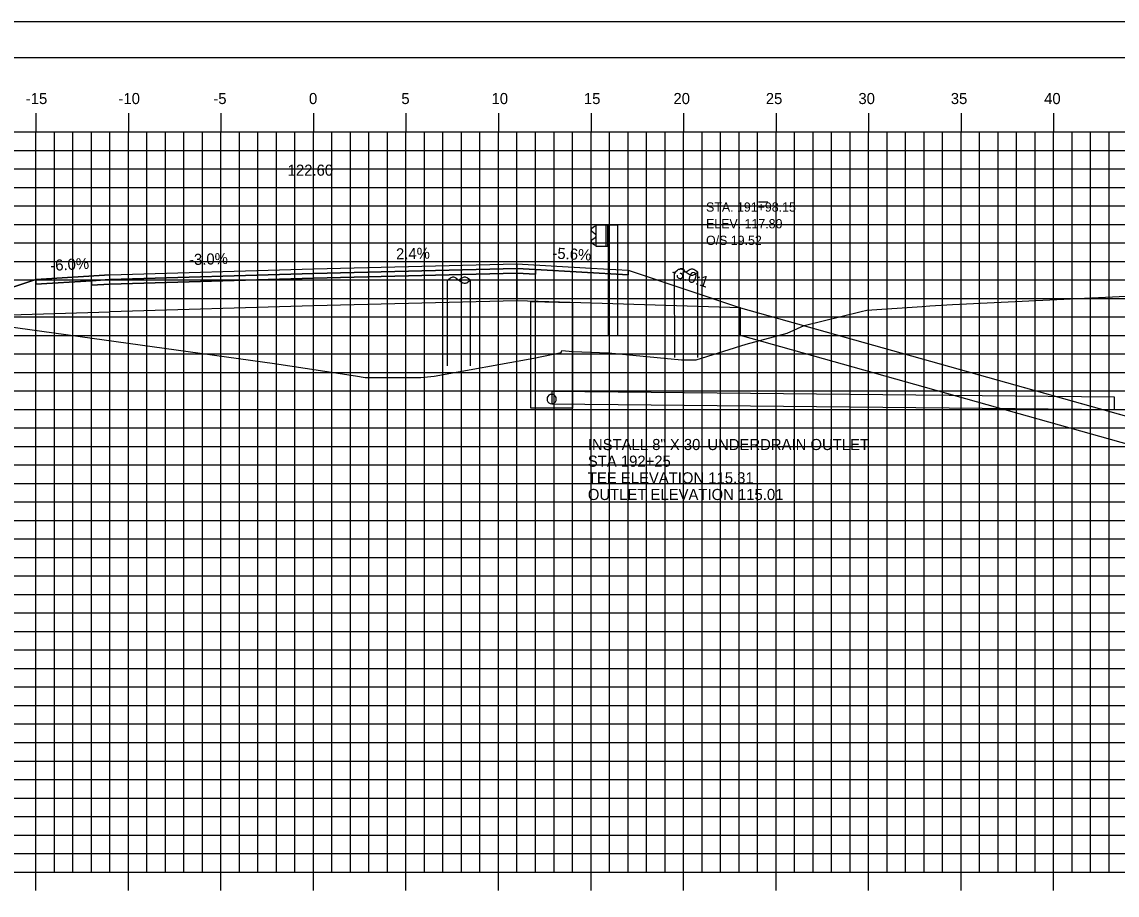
# Model space of a CAD drawing. Extents: x 850598 to 870284, y 366541 to 366651.
# Drawn here: x 862388.2 to 862447.4, y 366604 to 366651.2 of the extents above; entities that cross this region are included whole.
import ezdxf

# ---------------------------------------------------------------- set-up
doc = ezdxf.new("R2010")
doc.units = 0
for name, color, linetype in [('ANNOTATION', 7, 'Continuous'), ('BORDER', 7, 'Continuous'), ('D_Drainage_Culvert', 7, 'Continuous'), ('D_Drainage_RipRap', 7, 'Continuous'), ('D_Drainage_Underdrain', 7, 'Continuous'), ('D_Drainage_Underdrain_06in', 7, 'Continuous'), ('D_Guardrail_Beam_Rt', 7, 'Continuous'), ('D_Roadway_Centerline', 7, 'Continuous'), ('D_Roadway_Centerline_Text', 7, 'Continuous'), ('D_Roadway_Edge_Shoulder', 7, 'Continuous'), ('D_Roadway_Edge_TW', 7, 'Continuous'), ('D_Roadway_Pavement', 7, 'Continuous'), ('D_Roadway_SlopeLines', 7, 'Continuous'), ('D_Roadway_SubGrade', 7, 'Continuous'), ('D_Text_Monospaced', 7, 'Continuous'), ('H_V ANNOTATION', 7, 'Continuous'), ('MAJOR', 7, 'Continuous'), ('MINOR', 7, 'Continuous'), ('PLOT BOUNDARY', 7, 'Continuous'), ('S_Roadway_Centerline', 7, 'Continuous'), ('S_Utilities_Pole_Brace3', 7, 'Continuous'), ('S_Utilities_Pole_Power', 7, 'Continuous')]:
    doc.layers.add(name, color=color, linetype=linetype)

msp = doc.modelspace()

# ---------------------------------------------------------------- linework, layer by layer
at = {"layer": 'BORDER'}
msp.add_line((862518.994, 366649.225), (862358.994, 366649.225), dxfattribs=at)
at = {"layer": 'D_Drainage_Culvert'}
msp.add_lwpolyline([(862416.869, 366630.535), (862447.276, 366630.228), (862447.282, 366630.895), (862416.876, 366631.202)], close=True, dxfattribs=at)
at = {"layer": 'D_Drainage_RipRap'}
msp.add_lwpolyline([(862471.554, 366623.225), (862483.047, 366619.996), (862492.909, 366617.225), (862489.909, 366614.225), (862486.909, 366614.225), (862483.909, 366616.546), (862472.416, 366619.775), (862471.554, 366621.725), (862427.073, 366634.223), (862427.073, 366635.723)], close=True, dxfattribs=at)
at = {"layer": 'D_Drainage_Underdrain'}
msp.add_lwpolyline([(862417.994, 366636.003), (862417.994, 366630.285), (862415.744, 366630.285), (862415.744, 366636.048)], close=True, dxfattribs=at)
at = {"layer": 'D_Drainage_Underdrain_06in'}
msp.add_lwpolyline([(862416.869, 366631.035), (862416.792, 366631.023), (862416.722, 366630.988), (862416.667, 366630.932), (862416.631, 366630.863), (862416.619, 366630.785), (862416.631, 366630.708), (862416.667, 366630.638), (862416.722, 366630.583), (862416.792, 366630.548), (862416.869, 366630.535), (862416.946, 366630.548), (862417.016, 366630.583), (862417.071, 366630.638), (862417.107, 366630.708), (862417.119, 366630.785), (862417.107, 366630.863), (862417.071, 366630.932), (862417.016, 366630.988), (862416.946, 366631.023)], close=True, dxfattribs=at)
at = {"layer": 'D_Guardrail_Beam_Rt'}
for p, q in [((862428.052, 366641.439), (862428.543, 366641.439)), ((862419.175, 366640.101), (862419.031, 366640.001)), ((862419.031, 366639.858), (862419.227, 366639.721)), ((862419.265, 366640.12), (862419.191, 366640.108)), ((862419.265, 366640.195), (862419.952, 366640.195)), ((862419.265, 366639.028), (862419.265, 366640.195)), ((862419.786, 366640.195), (862419.786, 366639.028)), ((862419.89, 366640.195), (862419.89, 366639.028)), ((862419.952, 366640.195), (862420.423, 366640.195)), ((862419.952, 366640.195), (862419.952, 366639.028)), ((862420.423, 366640.195), (862420.423, 366634.195)), ((862419.227, 366639.502), (862419.031, 366639.365)), ((862419.031, 366639.222), (862419.175, 366639.122)), ((862419.26, 366639.657), (862419.26, 366639.566)), ((862419.191, 366639.115), (862419.265, 366639.103)), ((862419.952, 366639.028), (862419.265, 366639.028)), ((862419.931, 366634.195), (862419.931, 366639.028))]:
    msp.add_line(p, q, dxfattribs=at)
for centre, major_axis, start_param, end_param in [((862419.082, 366639.929), (-0.0877, 0), 5.323254, 7.243116), ((862419.199, 366640.067), (-0.0417, 0), 4.886922, 5.323254), ((862419.082, 366639.294), (-0.0877, 0), 5.323254, 7.243116), ((862419.181, 366639.657), (0.0789, 0), 0, 0.959931), ((862419.181, 366639.566), (0.0789, 0), 5.323254, 6.283185), ((862419.199, 366639.156), (-0.0417, 0), 0.959931, 1.396263)]:
    msp.add_ellipse(centre, major_axis=major_axis, ratio=0.995501, start_param=start_param, end_param=end_param, dxfattribs=at)
at = {"layer": 'D_Roadway_Centerline'}
msp.add_lwpolyline([(862371.816, 366636.754), (862372.816, 366636.583), (862373.816, 366636.319), (862374.816, 366635.96), (862378.994, 366633.918), (862382.796, 366635.186), (862388.994, 366637.252), (862392.994, 366637.492), (862403.994, 366637.822), (862414.994, 366638.086), (862418.994, 366637.862), (862420.994, 366637.75), (862427.073, 366635.723), (862471.554, 366623.225), (862483.047, 366619.996), (862492.909, 366617.225), (862496.909, 366617.225)], dxfattribs=at)
at = {"layer": 'D_Roadway_Edge_Shoulder'}
for points in [[(862414.994, 366638.086), (862418.994, 366637.862), (862418.994, 366637.862), (862420.994, 366637.75), (862420.994, 366637.5), (862415.994, 366637.78), (862414.994, 366637.836)], [(862392.994, 366637.492), (862388.994, 366637.252), (862388.994, 366637.002), (862391.994, 366637.182), (862392.994, 366637.242)]]:
    msp.add_lwpolyline(points, close=True, dxfattribs=at)
at = {"layer": 'D_Roadway_Edge_TW'}
msp.add_lwpolyline([(862392.994, 366637.242), (862392.994, 366637.492), (862403.994, 366637.822), (862414.994, 366638.086), (862414.994, 366637.836), (862403.994, 366637.572)], close=True, dxfattribs=at)
at = {"layer": 'D_Roadway_Pavement'}
for points in [[(862392.994, 366636.992), (862392.994, 366637.242), (862403.994, 366637.572), (862414.994, 366637.836), (862414.994, 366637.586), (862403.994, 366637.322)], [(862414.994, 366637.836), (862415.994, 366637.78), (862415.994, 366637.53), (862414.994, 366637.586)], [(862392.994, 366637.242), (862391.994, 366637.182), (862391.994, 366636.932), (862392.994, 366636.992)]]:
    msp.add_lwpolyline(points, close=True, dxfattribs=at)
at = {"layer": 'D_Roadway_SlopeLines'}
for points in [[(862392.994, 366637.492), (862388.994, 366637.252), (862378.994, 366633.918)], [(862427.073, 366635.723), (862492.909, 366617.225), (862492.909, 366617.225)]]:
    msp.add_lwpolyline(points, dxfattribs=at)
at = {"layer": 'D_Roadway_SubGrade'}
for points in [[(862392.994, 366635.492), (862392.994, 366636.992), (862403.994, 366637.322), (862414.994, 366637.586), (862414.994, 366636.086), (862403.994, 366635.822)], [(862414.994, 366637.586), (862415.994, 366637.53), (862415.994, 366637.78), (862420.994, 366637.5), (862420.994, 366637.75), (862427.073, 366635.723), (862414.994, 366636.086)], [(862392.994, 366636.992), (862391.994, 366636.932), (862391.994, 366637.182), (862388.994, 366637.002), (862388.994, 366637.252), (862382.796, 366635.186), (862392.994, 366635.492)]]:
    msp.add_lwpolyline(points, close=True, dxfattribs=at)
at = {"layer": 'MAJOR'}
for p, q in [((862388.994, 366646.227), (862388.994, 366645.225)), ((862388.994, 366646.227), (862388.994, 366645.225)), ((862393.994, 366646.227), (862393.994, 366645.225)), ((862393.994, 366646.227), (862393.994, 366645.225)), ((862398.994, 366646.227), (862398.994, 366645.225)), ((862398.994, 366646.227), (862398.994, 366645.225)), ((862403.994, 366646.227), (862403.994, 366645.225)), ((862403.994, 366646.227), (862403.994, 366645.225)), ((862408.994, 366646.227), (862408.994, 366645.225)), ((862408.994, 366646.227), (862408.994, 366645.225)), ((862413.994, 366646.227), (862413.994, 366645.225)), ((862413.994, 366646.227), (862413.994, 366645.225)), ((862418.994, 366646.227), (862418.994, 366645.225)), ((862418.994, 366646.227), (862418.994, 366645.225)), ((862423.994, 366646.227), (862423.994, 366645.225)), ((862423.994, 366646.227), (862423.994, 366645.225)), ((862428.994, 366646.227), (862428.994, 366645.225)), ((862428.994, 366646.227), (862428.994, 366645.225)), ((862433.994, 366646.227), (862433.994, 366645.225)), ((862433.994, 366646.227), (862433.994, 366645.225)), ((862438.994, 366646.227), (862438.994, 366645.225)), ((862438.994, 366646.227), (862438.994, 366645.225)), ((862443.994, 366646.227), (862443.994, 366645.225)), ((862443.994, 366646.227), (862443.994, 366645.225)), ((862363.994, 366645.225), (862503.994, 366645.225)), ((862363.994, 366645.225), (862503.994, 366645.225)), ((862363.994, 366645.225), (862503.994, 366645.225)), ((862363.994, 366645.225), (862503.994, 366645.225)), ((862388.994, 366605.225), (862388.994, 366645.225)), ((862388.994, 366605.225), (862388.994, 366645.225)), ((862393.994, 366605.225), (862393.994, 366645.225)), ((862393.994, 366605.225), (862393.994, 366645.225)), ((862398.994, 366605.225), (862398.994, 366645.225)), ((862398.994, 366605.225), (862398.994, 366645.225)), ((862403.994, 366605.225), (862403.994, 366645.225)), ((862403.994, 366605.225), (862403.994, 366645.225)), ((862408.994, 366605.225), (862408.994, 366645.225)), ((862408.994, 366605.225), (862408.994, 366645.225)), ((862413.994, 366605.225), (862413.994, 366645.225)), ((862413.994, 366605.225), (862413.994, 366645.225)), ((862418.994, 366605.225), (862418.994, 366645.225)), ((862418.994, 366605.225), (862418.994, 366645.225)), ((862423.994, 366605.225), (862423.994, 366645.225)), ((862423.994, 366605.225), (862423.994, 366645.225)), ((862428.994, 366605.225), (862428.994, 366645.225)), ((862428.994, 366605.225), (862428.994, 366645.225)), ((862433.994, 366605.225), (862433.994, 366645.225)), ((862433.994, 366605.225), (862433.994, 366645.225)), ((862438.994, 366605.225), (862438.994, 366645.225)), ((862438.994, 366605.225), (862438.994, 366645.225)), ((862443.994, 366605.225), (862443.994, 366645.225)), ((862443.994, 366605.225), (862443.994, 366645.225)), ((862363.994, 366640.225), (862503.994, 366640.225)), ((862363.994, 366640.225), (862503.994, 366640.225)), ((862363.994, 366635.225), (862503.994, 366635.225)), ((862363.994, 366635.225), (862503.994, 366635.225)), ((862363.994, 366630.225), (862503.994, 366630.225)), ((862363.994, 366630.225), (862503.994, 366630.225)), ((862363.994, 366625.225), (862503.994, 366625.225)), ((862363.994, 366625.225), (862503.994, 366625.225)), ((862363.994, 366620.225), (862503.994, 366620.225)), ((862363.994, 366620.225), (862503.994, 366620.225)), ((862363.994, 366615.225), (862503.994, 366615.225)), ((862363.994, 366615.225), (862503.994, 366615.225)), ((862363.994, 366610.225), (862503.994, 366610.225)), ((862363.994, 366610.225), (862503.994, 366610.225)), ((862363.994, 366605.225), (862503.994, 366605.225)), ((862363.994, 366605.225), (862503.994, 366605.225)), ((862363.994, 366605.225), (862503.994, 366605.225)), ((862363.994, 366605.225), (862503.994, 366605.225)), ((862388.994, 366604.223), (862388.994, 366605.225)), ((862388.994, 366604.223), (862388.994, 366605.225)), ((862393.994, 366604.223), (862393.994, 366605.225)), ((862393.994, 366604.223), (862393.994, 366605.225)), ((862398.994, 366604.223), (862398.994, 366605.225)), ((862398.994, 366604.223), (862398.994, 366605.225)), ((862403.994, 366604.223), (862403.994, 366605.225)), ((862403.994, 366604.223), (862403.994, 366605.225)), ((862408.994, 366604.223), (862408.994, 366605.225)), ((862408.994, 366604.223), (862408.994, 366605.225)), ((862413.994, 366604.223), (862413.994, 366605.225)), ((862413.994, 366604.223), (862413.994, 366605.225)), ((862418.994, 366604.223), (862418.994, 366605.225)), ((862418.994, 366604.223), (862418.994, 366605.225)), ((862423.994, 366604.223), (862423.994, 366605.225)), ((862423.994, 366604.223), (862423.994, 366605.225)), ((862428.994, 366604.223), (862428.994, 366605.225)), ((862428.994, 366604.223), (862428.994, 366605.225)), ((862433.994, 366604.223), (862433.994, 366605.225)), ((862433.994, 366604.223), (862433.994, 366605.225)), ((862438.994, 366604.223), (862438.994, 366605.225)), ((862438.994, 366604.223), (862438.994, 366605.225)), ((862443.994, 366604.223), (862443.994, 366605.225)), ((862443.994, 366604.223), (862443.994, 366605.225))]:
    msp.add_line(p, q, dxfattribs=at)
at = {"layer": 'MINOR'}
for p, q in [((862389.994, 366605.225), (862389.994, 366645.225)), ((862389.994, 366605.225), (862389.994, 366645.225)), ((862390.994, 366605.225), (862390.994, 366645.225)), ((862390.994, 366605.225), (862390.994, 366645.225)), ((862391.994, 366605.225), (862391.994, 366645.225)), ((862391.994, 366605.225), (862391.994, 366645.225)), ((862392.994, 366605.225), (862392.994, 366645.225)), ((862392.994, 366605.225), (862392.994, 366645.225)), ((862394.994, 366605.225), (862394.994, 366645.225)), ((862394.994, 366605.225), (862394.994, 366645.225)), ((862395.994, 366605.225), (862395.994, 366645.225)), ((862395.994, 366605.225), (862395.994, 366645.225)), ((862396.994, 366605.225), (862396.994, 366645.225)), ((862396.994, 366605.225), (862396.994, 366645.225)), ((862397.994, 366605.225), (862397.994, 366645.225)), ((862397.994, 366605.225), (862397.994, 366645.225)), ((862399.994, 366605.225), (862399.994, 366645.225)), ((862399.994, 366605.225), (862399.994, 366645.225)), ((862400.994, 366605.225), (862400.994, 366645.225)), ((862400.994, 366605.225), (862400.994, 366645.225)), ((862401.994, 366605.225), (862401.994, 366645.225)), ((862401.994, 366605.225), (862401.994, 366645.225)), ((862402.994, 366605.225), (862402.994, 366645.225)), ((862402.994, 366605.225), (862402.994, 366645.225)), ((862404.994, 366605.225), (862404.994, 366645.225)), ((862404.994, 366605.225), (862404.994, 366645.225)), ((862405.994, 366605.225), (862405.994, 366645.225)), ((862405.994, 366605.225), (862405.994, 366645.225)), ((862406.994, 366605.225), (862406.994, 366645.225)), ((862406.994, 366605.225), (862406.994, 366645.225)), ((862407.994, 366605.225), (862407.994, 366645.225)), ((862407.994, 366605.225), (862407.994, 366645.225)), ((862409.994, 366605.225), (862409.994, 366645.225)), ((862409.994, 366605.225), (862409.994, 366645.225)), ((862410.994, 366605.225), (862410.994, 366645.225)), ((862410.994, 366605.225), (862410.994, 366645.225)), ((862411.994, 366605.225), (862411.994, 366645.225)), ((862411.994, 366605.225), (862411.994, 366645.225)), ((862412.994, 366605.225), (862412.994, 366645.225)), ((862412.994, 366605.225), (862412.994, 366645.225)), ((862414.994, 366605.225), (862414.994, 366645.225)), ((862414.994, 366605.225), (862414.994, 366645.225)), ((862415.994, 366605.225), (862415.994, 366645.225)), ((862415.994, 366605.225), (862415.994, 366645.225)), ((862416.994, 366605.225), (862416.994, 366645.225)), ((862416.994, 366605.225), (862416.994, 366645.225)), ((862417.994, 366605.225), (862417.994, 366645.225)), ((862417.994, 366605.225), (862417.994, 366645.225)), ((862419.994, 366605.225), (862419.994, 366645.225)), ((862419.994, 366605.225), (862419.994, 366645.225)), ((862420.994, 366605.225), (862420.994, 366645.225)), ((862420.994, 366605.225), (862420.994, 366645.225)), ((862421.994, 366605.225), (862421.994, 366645.225)), ((862421.994, 366605.225), (862421.994, 366645.225)), ((862422.994, 366605.225), (862422.994, 366645.225)), ((862422.994, 366605.225), (862422.994, 366645.225)), ((862424.994, 366605.225), (862424.994, 366645.225)), ((862424.994, 366605.225), (862424.994, 366645.225)), ((862425.994, 366605.225), (862425.994, 366645.225)), ((862425.994, 366605.225), (862425.994, 366645.225)), ((862426.994, 366605.225), (862426.994, 366645.225)), ((862426.994, 366605.225), (862426.994, 366645.225)), ((862427.994, 366605.225), (862427.994, 366645.225)), ((862427.994, 366605.225), (862427.994, 366645.225)), ((862429.994, 366605.225), (862429.994, 366645.225)), ((862429.994, 366605.225), (862429.994, 366645.225)), ((862430.994, 366605.225), (862430.994, 366645.225)), ((862430.994, 366605.225), (862430.994, 366645.225)), ((862431.994, 366605.225), (862431.994, 366645.225)), ((862431.994, 366605.225), (862431.994, 366645.225)), ((862432.994, 366605.225), (862432.994, 366645.225)), ((862432.994, 366605.225), (862432.994, 366645.225)), ((862434.994, 366605.225), (862434.994, 366645.225)), ((862434.994, 366605.225), (862434.994, 366645.225)), ((862435.994, 366605.225), (862435.994, 366645.225)), ((862435.994, 366605.225), (862435.994, 366645.225)), ((862436.994, 366605.225), (862436.994, 366645.225)), ((862436.994, 366605.225), (862436.994, 366645.225)), ((862437.994, 366605.225), (862437.994, 366645.225)), ((862437.994, 366605.225), (862437.994, 366645.225)), ((862439.994, 366605.225), (862439.994, 366645.225)), ((862439.994, 366605.225), (862439.994, 366645.225)), ((862440.994, 366605.225), (862440.994, 366645.225)), ((862440.994, 366605.225), (862440.994, 366645.225)), ((862441.994, 366605.225), (862441.994, 366645.225)), ((862441.994, 366605.225), (862441.994, 366645.225)), ((862442.994, 366605.225), (862442.994, 366645.225)), ((862442.994, 366605.225), (862442.994, 366645.225)), ((862444.994, 366605.225), (862444.994, 366645.225)), ((862444.994, 366605.225), (862444.994, 366645.225)), ((862445.994, 366605.225), (862445.994, 366645.225)), ((862445.994, 366605.225), (862445.994, 366645.225)), ((862446.994, 366605.225), (862446.994, 366645.225)), ((862446.994, 366605.225), (862446.994, 366645.225)), ((862363.994, 366644.225), (862503.994, 366644.225)), ((862363.994, 366644.225), (862503.994, 366644.225)), ((862363.994, 366643.225), (862503.994, 366643.225)), ((862363.994, 366643.225), (862503.994, 366643.225)), ((862363.994, 366642.225), (862503.994, 366642.225)), ((862363.994, 366642.225), (862503.994, 366642.225)), ((862363.994, 366641.225), (862503.994, 366641.225)), ((862363.994, 366641.225), (862503.994, 366641.225)), ((862363.994, 366639.225), (862503.994, 366639.225)), ((862363.994, 366639.225), (862503.994, 366639.225)), ((862363.994, 366638.225), (862503.994, 366638.225)), ((862363.994, 366638.225), (862503.994, 366638.225)), ((862363.994, 366637.225), (862503.994, 366637.225)), ((862363.994, 366637.225), (862503.994, 366637.225)), ((862363.994, 366636.225), (862503.994, 366636.225)), ((862363.994, 366636.225), (862503.994, 366636.225)), ((862363.994, 366634.225), (862503.994, 366634.225)), ((862363.994, 366634.225), (862503.994, 366634.225)), ((862363.994, 366633.225), (862503.994, 366633.225)), ((862363.994, 366633.225), (862503.994, 366633.225)), ((862363.994, 366632.225), (862503.994, 366632.225)), ((862363.994, 366632.225), (862503.994, 366632.225)), ((862363.994, 366631.225), (862503.994, 366631.225)), ((862363.994, 366631.225), (862503.994, 366631.225)), ((862363.994, 366629.225), (862503.994, 366629.225)), ((862363.994, 366629.225), (862503.994, 366629.225)), ((862363.994, 366628.225), (862503.994, 366628.225)), ((862363.994, 366628.225), (862503.994, 366628.225)), ((862363.994, 366627.225), (862503.994, 366627.225)), ((862363.994, 366627.225), (862503.994, 366627.225)), ((862363.994, 366626.225), (862503.994, 366626.225)), ((862363.994, 366626.225), (862503.994, 366626.225)), ((862363.994, 366624.225), (862503.994, 366624.225)), ((862363.994, 366624.225), (862503.994, 366624.225)), ((862363.994, 366623.225), (862503.994, 366623.225)), ((862363.994, 366623.225), (862503.994, 366623.225)), ((862363.994, 366622.225), (862503.994, 366622.225)), ((862363.994, 366622.225), (862503.994, 366622.225)), ((862363.994, 366621.225), (862503.994, 366621.225)), ((862363.994, 366621.225), (862503.994, 366621.225)), ((862363.994, 366619.225), (862503.994, 366619.225)), ((862363.994, 366619.225), (862503.994, 366619.225)), ((862363.994, 366618.225), (862503.994, 366618.225)), ((862363.994, 366618.225), (862503.994, 366618.225)), ((862363.994, 366617.225), (862503.994, 366617.225)), ((862363.994, 366617.225), (862503.994, 366617.225)), ((862363.994, 366616.225), (862503.994, 366616.225)), ((862363.994, 366616.225), (862503.994, 366616.225)), ((862363.994, 366614.225), (862503.994, 366614.225)), ((862363.994, 366614.225), (862503.994, 366614.225)), ((862363.994, 366613.225), (862503.994, 366613.225)), ((862363.994, 366613.225), (862503.994, 366613.225)), ((862363.994, 366612.225), (862503.994, 366612.225)), ((862363.994, 366612.225), (862503.994, 366612.225)), ((862363.994, 366611.225), (862503.994, 366611.225)), ((862363.994, 366611.225), (862503.994, 366611.225)), ((862363.994, 366609.225), (862503.994, 366609.225)), ((862363.994, 366609.225), (862503.994, 366609.225)), ((862363.994, 366608.225), (862503.994, 366608.225)), ((862363.994, 366608.225), (862503.994, 366608.225)), ((862363.994, 366607.225), (862503.994, 366607.225)), ((862363.994, 366607.225), (862503.994, 366607.225)), ((862363.994, 366606.225), (862503.994, 366606.225)), ((862363.994, 366606.225), (862503.994, 366606.225))]:
    msp.add_line(p, q, dxfattribs=at)
at = {"layer": 'PLOT BOUNDARY'}
msp.add_lwpolyline([(862350.901, 366541.166), (862520.901, 366541.166), (862520.901, 366651.166), (862350.901, 366651.166)], close=True, dxfattribs=at)
at = {"layer": 'S_Roadway_Centerline'}
msp.add_lwpolyline([(862380.09, 366635.731), (862401.883, 366632.715), (862406.261, 366632.041), (862406.787, 366631.952), (862406.868, 366631.944), (862407.585, 366631.945), (862409.799, 366631.949), (862410.524, 366632.013), (862415.911, 366632.992), (862417.385, 366633.299), (862417.419, 366633.413), (862418.016, 366633.358), (862419.94, 366633.291), (862423.875, 366632.896), (862424.668, 366632.897), (862427.371, 366633.749), (862429.598, 366634.341), (862430.509, 366634.767), (862433.595, 366635.51), (862433.907, 366635.589), (862436.89, 366635.784), (862437.301, 366635.828), (862438.534, 366635.89), (862448.674, 366636.379)], dxfattribs=at)
at = {"layer": 'S_Utilities_Pole_Brace3'}
for p, q in [((862411.234, 366632.586), (862411.231, 366637.205)), ((862411.234, 366637.205), (862411.39, 366637.316)), ((862411.703, 366637.316), (862411.859, 366637.205)), ((862412.016, 366637.316), (862411.859, 366637.205)), ((862411.859, 366637.205), (862412.016, 366637.095)), ((862412.484, 366637.205), (862412.328, 366637.316)), ((862412.328, 366637.095), (862412.484, 366637.205)), ((862412.484, 366632.586), (862412.481, 366637.205))]:
    msp.add_line(p, q, dxfattribs=at)
for centre, start, end in [((862411.547, 366637.095), 90, 125.26439), ((862411.547, 366637.095), 54.73561, 90), ((862412.172, 366637.095), 90, 125.26439), ((862412.172, 366637.316), 234.73561, 270), ((862412.172, 366637.095), 54.73561, 90), ((862412.172, 366637.316), 270, 305.26439)]:
    msp.add_arc(centre, 0.271, start, end, dxfattribs=at)
at = {"layer": 'S_Utilities_Pole_Power'}
for p, q in [((862423.517, 366633.026), (862423.514, 366637.646)), ((862423.517, 366637.646), (862423.673, 366637.756)), ((862423.986, 366637.756), (862424.142, 366637.646)), ((862424.299, 366637.756), (862424.142, 366637.646)), ((862424.142, 366637.646), (862424.299, 366637.535)), ((862424.767, 366637.646), (862424.611, 366637.756)), ((862424.611, 366637.535), (862424.767, 366637.646)), ((862424.767, 366633.026), (862424.764, 366637.646))]:
    msp.add_line(p, q, dxfattribs=at)
for centre, start, end in [((862423.83, 366637.535), 90, 125.26439), ((862423.83, 366637.535), 54.73561, 90), ((862424.455, 366637.535), 90, 125.26439), ((862424.455, 366637.756), 234.73561, 270), ((862424.455, 366637.535), 54.73561, 90), ((862424.455, 366637.756), 270, 305.26439)]:
    msp.add_arc(centre, 0.271, start, end, dxfattribs=at)

# ---------------------------------------------------------------- texts
at = {"layer": 'ANNOTATION'}
for s, rotation, p in [('-3.0%', 1.71836, (862397.282, 366638.021)), ('2.4%', 1.37483, (862408.464, 366638.329)), ('-5.6%', 356.79478, (862416.896, 366638.381)), ('-6.0%', 3.43363, (862389.791, 366637.701)), ('-3.0:1', 341.56507, (862423.287, 366637.439))]:
    msp.add_text(s, height=0.6, rotation=rotation, dxfattribs=at).set_placement(p)
at = {"layer": 'D_Roadway_Centerline'}
for s, p in [('C', (862403.989, 366637.822)), ('C', (862403.989, 366637.822)), ('L', (862403.994, 366637.814)), ('L', (862403.994, 366637.814))]:
    msp.add_text(s, height=0.0146, dxfattribs=at).set_placement(p)
at = {"layer": 'D_Roadway_Centerline_Text'}
msp.add_text('122.60', height=0.6, dxfattribs=at).set_placement((862402.603, 366642.854))
at = {"layer": 'D_Text_Monospaced'}
for s, height, p in [('STA. 191+98.15', 0.49998, (862425.211, 366640.911)), ('ELEV. 117.80', 0.49998, (862425.211, 366640.011)), ('O/S 19.52', 0.5, (862425.211, 366639.111))]:
    msp.add_text(s, height=height, dxfattribs=at).set_placement(p)
at = {"layer": 'H_V ANNOTATION'}
for s, p in [('-15', (862388.451, 366646.725)), ('-10', (862393.459, 366646.725)), ('-5', (862398.584, 366646.725)), ('0', (862403.753, 366646.725)), ('5', (862408.745, 366646.725)), ('10', (862413.619, 366646.725)), ('15', (862418.611, 366646.725)), ('20', (862423.448, 366646.725)), ('25', (862428.44, 366646.725)), ('30', (862433.443, 366646.725)), ('35', (862438.435, 366646.725)), ('40', (862443.48, 366646.725)), ('INSTALL 8" X 30\' UNDERDRAIN OUTLET', (862418.822, 366628.028)), ('STA 192+25', (862418.822, 366627.128)), ('TEE ELEVATION 115.31', (862418.822, 366626.228)), ('OUTLET ELEVATION 115.01', (862418.822, 366625.328))]:
    msp.add_text(s, height=0.6, dxfattribs=at).set_placement(p)

doc.saveas('drawing.dxf')
